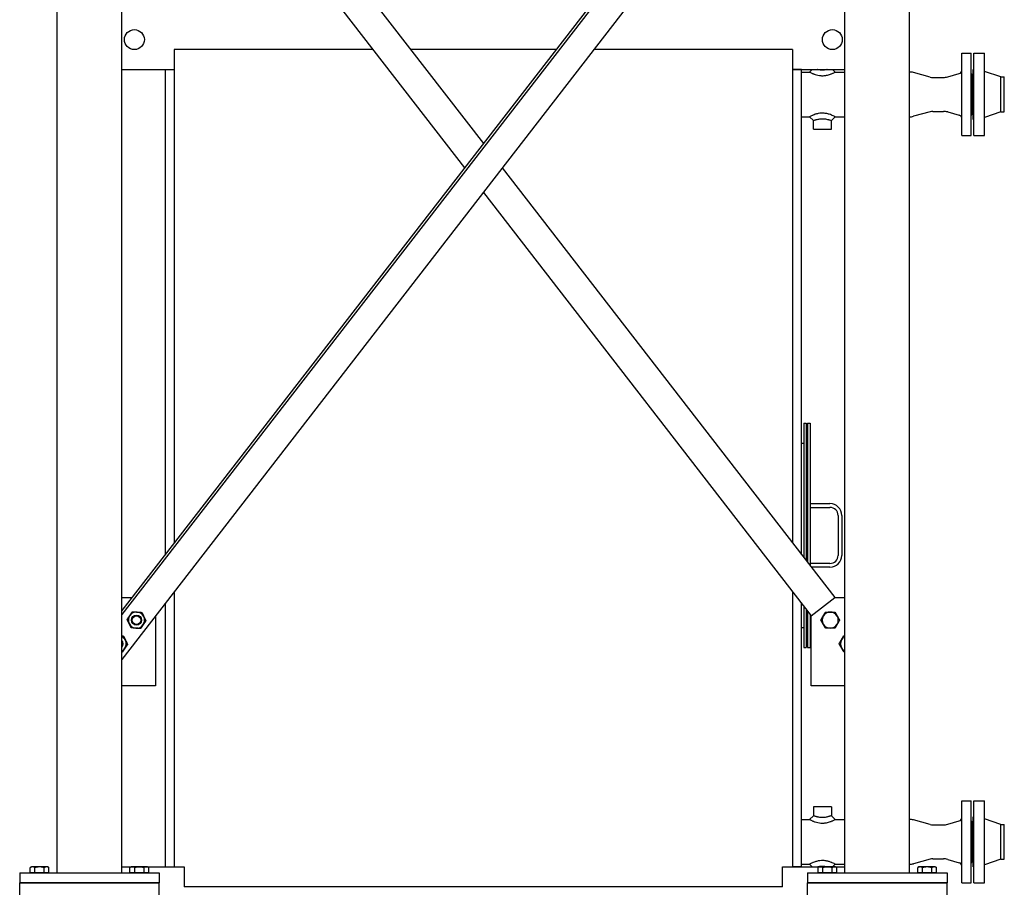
# Model space of a CAD drawing. Header units: inches. Extents: x 36 to 1719, y -84 to 1122.
# Tile 446 of 550: x 1473 to 1571, y 403 to 490. Entities that reach past the tile are written whole.
import ezdxf

# ---------------------------------------------------------------- set-up
doc = ezdxf.new("R2010")
doc.units = ezdxf.units.IN
doc.header["$LTSCALE"] = 48
doc.header["$MEASUREMENT"] = 0
doc.layers.add('Visible (ANSI)', color=7, linetype='Continuous', lineweight=30)

msp = doc.modelspace()

# ---------------------------------------------------------------- linework, layer by layer
at = {"layer": 'Visible (ANSI)'}
for p, q in [((1476.34812, 404.79693), (1476.34812, 531.03693)), ((1482.84812, 404.79693), (1482.84812, 531.03693)), ((1555.34812, 404.79693), (1555.34812, 531.03693)), ((1561.84812, 404.79693), (1561.84812, 531.03693)), ((1555.34812, 524.86081), (1482.84812, 431.1362)), ((1555.34812, 524.45221), (1482.84812, 430.72761)), ((1486.22062, 520.501), (1519.09812, 477.9985)), ((1555.34812, 519.95765), (1482.84812, 426.23305)), ((1483.8477, 518.66544), (1517.20172, 475.54693)), ((1488.09812, 487.42193), (1488.09812, 437.92316)), ((1508.0159, 487.42193), (1488.09812, 487.42193)), ((1526.38754, 487.42193), (1511.8087, 487.42193)), ((1550.09812, 487.42193), (1530.18034, 487.42193)), ((1550.09812, 487.42193), (1550.09812, 437.92316)), ((1567.09812, 487.04693), (1568.03562, 487.04693)), ((1567.09812, 478.79693), (1567.09812, 487.04693)), ((1568.03562, 478.79693), (1568.03562, 487.04693)), ((1568.28312, 487.04693), (1569.34312, 487.04693)), ((1568.28312, 478.79693), (1568.28312, 487.04693)), ((1569.34312, 478.79693), (1569.34312, 487.04693)), ((1482.84812, 485.42193), (1488.09812, 485.42193)), ((1487.17812, 485.42193), (1487.17812, 436.73382)), ((1487.17812, 485.42193), (1488.09812, 485.42193)), ((1550.09812, 485.42193), (1555.34812, 485.42193)), ((1551.01812, 485.42193), (1550.09812, 485.42193)), ((1551.01812, 436.73382), (1551.01812, 485.42193)), ((1551.01812, 485.17193), (1551.81687, 485.17193)), ((1551.81687, 485.17193), (1552.06687, 485.42193)), ((1554.12937, 485.42193), (1554.37937, 485.17193)), ((1554.37937, 485.17193), (1555.34812, 485.17193)), ((1563.90609, 484.66035), (1562.22991, 485.11879)), ((1565.66326, 484.68303), (1566.82648, 485.01658)), ((1568.03562, 484.98443), (1568.09812, 484.98443)), ((1568.09812, 480.85943), (1568.09812, 484.98443)), ((1568.22312, 485.42193), (1568.28312, 485.42193)), ((1568.22312, 480.42193), (1568.22312, 485.42193)), ((1571.00312, 484.67193), (1569.34312, 485.23193)), ((1564.1699, 484.62493), (1565.24981, 484.62493)), ((1571.00312, 484.67193), (1571.34312, 484.67193)), ((1571.00312, 481.17193), (1571.00312, 484.67193)), ((1571.34312, 481.17193), (1571.34312, 484.67193)), ((1563.90609, 481.1835), (1562.22991, 480.72507)), ((1564.1699, 481.21893), (1565.24981, 481.21893)), ((1565.66326, 481.16082), (1566.82648, 480.82727)), ((1571.00312, 481.17193), (1569.34312, 480.61193)), ((1571.00312, 481.17193), (1571.34312, 481.17193)), ((1551.01812, 480.67193), (1551.81687, 480.67193)), ((1552.19187, 480.29693), (1551.81687, 480.67193)), ((1552.19187, 479.42193), (1552.19187, 480.29693)), ((1554.37937, 480.67193), (1554.00437, 480.29693)), ((1554.00437, 479.42193), (1554.00437, 480.29693)), ((1554.37937, 480.67193), (1555.34812, 480.67193)), ((1568.03562, 480.85943), (1568.09812, 480.85943)), ((1568.22312, 480.42193), (1568.28312, 480.42193)), ((1552.19187, 479.42193), (1554.00437, 479.42193)), ((1567.09812, 478.79693), (1568.03562, 478.79693)), ((1568.28312, 478.79693), (1569.34312, 478.79693)), ((1520.99452, 475.54693), (1554.34854, 432.42841)), ((1519.09812, 473.09535), (1551.97562, 430.59286)), ((1551.23262, 449.92193), (1551.23262, 436.45653)), ((1551.23262, 449.92193), (1551.48262, 449.92193)), ((1551.48262, 449.92193), (1551.48262, 436.13334)), ((1551.60762, 449.92193), (1551.60762, 435.97174)), ((1551.60762, 449.92193), (1551.85762, 449.92193)), ((1551.85762, 449.92193), (1551.85762, 435.64856)), ((1551.01812, 447.92193), (1551.23262, 447.92193)), ((1551.85762, 441.85943), (1553.85762, 441.85943)), ((1551.85762, 441.48443), (1553.85762, 441.48443)), ((1554.67012, 440.67193), (1554.67012, 436.67193)), ((1555.04512, 440.67193), (1555.04512, 436.67193)), ((1553.85762, 435.85943), (1551.85762, 435.85943)), ((1553.85762, 435.48443), (1551.98458, 435.48443)), ((1488.09812, 433.02), (1488.09812, 405.42193)), ((1550.09812, 433.02), (1550.09812, 405.42193)), ((1482.84812, 432.42841), (1483.8477, 432.42841)), ((1487.17812, 431.83067), (1487.17812, 405.42193)), ((1551.01812, 405.42193), (1551.01812, 431.83067)), ((1551.23262, 431.55337), (1551.23262, 427.42193)), ((1551.97562, 430.59286), (1554.34854, 432.42841)), ((1554.34854, 432.42841), (1555.34812, 432.42841)), ((1486.22062, 430.59286), (1486.22062, 423.59286)), ((1551.48262, 431.23019), (1551.48262, 427.42193)), ((1551.60762, 431.06859), (1551.60762, 427.42193)), ((1551.85762, 430.7454), (1551.85762, 427.42193)), ((1551.97562, 423.59286), (1551.97562, 430.59286)), ((1551.01812, 429.42193), (1551.23262, 429.42193)), ((1551.23262, 427.42193), (1551.48262, 427.42193)), ((1551.60762, 427.42193), (1551.85762, 427.42193)), ((1486.22062, 423.59286), (1482.84812, 423.59286)), ((1555.34812, 423.59286), (1551.97562, 423.59286)), ((1567.09812, 412.04693), (1568.03562, 412.04693)), ((1567.09812, 403.79693), (1567.09812, 412.04693)), ((1568.03562, 403.79693), (1568.03562, 412.04693)), ((1568.28312, 412.04693), (1569.34312, 412.04693)), ((1568.28312, 403.79693), (1568.28312, 412.04693)), ((1569.34312, 403.79693), (1569.34312, 412.04693)), ((1552.19187, 411.42193), (1552.19187, 410.54693)), ((1554.00437, 411.42193), (1552.19187, 411.42193)), ((1554.00437, 411.42193), (1554.00437, 410.54693)), ((1551.01812, 410.17193), (1551.81687, 410.17193)), ((1551.81687, 410.17193), (1552.19187, 410.54693)), ((1554.00437, 410.54693), (1554.37937, 410.17193)), ((1554.37937, 410.17193), (1555.34812, 410.17193)), ((1563.90609, 409.66035), (1562.22991, 410.11879)), ((1565.66326, 409.68303), (1566.82648, 410.01658)), ((1568.03562, 409.98443), (1568.09812, 409.98443)), ((1568.09812, 405.85943), (1568.09812, 409.98443)), ((1568.22312, 410.42193), (1568.28312, 410.42193)), ((1568.22312, 405.42193), (1568.22312, 410.42193)), ((1571.00312, 409.67193), (1569.34312, 410.23193)), ((1564.1699, 409.62493), (1565.24981, 409.62493)), ((1571.00312, 409.67193), (1571.34312, 409.67193)), ((1571.00312, 406.17193), (1571.00312, 409.67193)), ((1571.34312, 406.17193), (1571.34312, 409.67193)), ((1563.90609, 406.1835), (1562.22991, 405.72507)), ((1564.1699, 406.21893), (1565.24981, 406.21893)), ((1565.66326, 406.16082), (1566.82648, 405.82727)), ((1568.03562, 405.85943), (1568.09812, 405.85943)), ((1571.00312, 406.17193), (1569.34312, 405.61193)), ((1571.00312, 406.17193), (1571.34312, 406.17193)), ((1473.78562, 405.40631), (1473.65993, 405.33374)), ((1473.65993, 404.82193), (1473.65993, 405.33374)), ((1473.89447, 405.40631), (1473.78562, 405.40631)), ((1474.59812, 405.40631), (1473.89447, 405.40631)), ((1474.12902, 404.82193), (1474.12902, 405.33374)), ((1475.30177, 405.40631), (1474.59812, 405.40631)), ((1475.06722, 404.82193), (1475.06722, 405.33374)), ((1475.41062, 405.40631), (1475.30177, 405.40631)), ((1475.41062, 405.40631), (1475.53631, 405.33374)), ((1475.53631, 404.82193), (1475.53631, 405.33374)), ((1482.84812, 405.42193), (1488.09812, 405.42193)), ((1483.78562, 405.40631), (1483.65993, 405.33374)), ((1483.65993, 404.82193), (1483.65993, 405.33374)), ((1483.89447, 405.40631), (1483.78562, 405.40631)), ((1484.59812, 405.40631), (1483.89447, 405.40631)), ((1484.12902, 404.82193), (1484.12902, 405.33374)), ((1485.30177, 405.40631), (1484.59812, 405.40631)), ((1485.06722, 404.82193), (1485.06722, 405.33374)), ((1485.41062, 405.40631), (1485.30177, 405.40631)), ((1485.41062, 405.40631), (1485.53631, 405.33374)), ((1485.53631, 404.82193), (1485.53631, 405.33374)), ((1487.17812, 405.42193), (1488.09812, 405.42193)), ((1488.09812, 405.42193), (1489.09812, 405.42193)), ((1489.09812, 405.42193), (1489.09812, 403.42193)), ((1549.09812, 403.42193), (1549.09812, 405.42193)), ((1549.09812, 405.42193), (1550.09812, 405.42193)), ((1551.01812, 405.42193), (1550.09812, 405.42193)), ((1550.09812, 405.42193), (1555.34812, 405.42193)), ((1551.01812, 405.67193), (1551.81687, 405.67193)), ((1552.06687, 405.42193), (1551.81687, 405.67193)), ((1552.78562, 405.40631), (1552.65993, 405.33374)), ((1552.65993, 404.82193), (1552.65993, 405.33374)), ((1552.89447, 405.40631), (1552.78562, 405.40631)), ((1553.59812, 405.40631), (1552.89447, 405.40631)), ((1553.12902, 404.82193), (1553.12902, 405.33374)), ((1554.30177, 405.40631), (1553.59812, 405.40631)), ((1554.06722, 404.82193), (1554.06722, 405.33374)), ((1554.37937, 405.67193), (1554.12937, 405.42193)), ((1554.41062, 405.40631), (1554.30177, 405.40631)), ((1554.37937, 405.67193), (1555.34812, 405.67193)), ((1554.41062, 405.40631), (1554.53631, 405.33374)), ((1554.53631, 404.82193), (1554.53631, 405.33374)), ((1562.78562, 405.40631), (1562.65993, 405.33374)), ((1562.65993, 404.82193), (1562.65993, 405.33374)), ((1562.89447, 405.40631), (1562.78562, 405.40631)), ((1563.59812, 405.40631), (1562.89447, 405.40631)), ((1563.12902, 404.82193), (1563.12902, 405.33374)), ((1564.30177, 405.40631), (1563.59812, 405.40631)), ((1564.06722, 404.82193), (1564.06722, 405.33374)), ((1564.41062, 405.40631), (1564.30177, 405.40631)), ((1564.41062, 405.40631), (1564.53631, 405.33374)), ((1564.53631, 404.82193), (1564.53631, 405.33374)), ((1568.22312, 405.42193), (1568.28312, 405.42193)), ((1472.59812, 404.79693), (1472.59812, 403.79693)), ((1472.59812, 404.79693), (1486.59812, 404.79693)), ((1474.12902, 404.82193), (1473.65993, 404.82193)), ((1473.86687, 404.82193), (1473.86687, 404.79693)), ((1475.06722, 404.82193), (1474.12902, 404.82193)), ((1475.53631, 404.82193), (1475.06722, 404.82193)), ((1475.32937, 404.82193), (1475.32937, 404.79693)), ((1484.12902, 404.82193), (1483.65993, 404.82193)), ((1483.86687, 404.82193), (1483.86687, 404.79693)), ((1485.06722, 404.82193), (1484.12902, 404.82193)), ((1485.53631, 404.82193), (1485.06722, 404.82193)), ((1485.32937, 404.82193), (1485.32937, 404.79693)), ((1486.59812, 404.79693), (1486.59812, 403.79693)), ((1551.59812, 404.79693), (1551.59812, 403.79693)), ((1551.59812, 404.79693), (1565.59812, 404.79693)), ((1553.12902, 404.82193), (1552.65993, 404.82193)), ((1552.86687, 404.82193), (1552.86687, 404.79693)), ((1554.06722, 404.82193), (1553.12902, 404.82193)), ((1554.53631, 404.82193), (1554.06722, 404.82193)), ((1554.32937, 404.82193), (1554.32937, 404.79693)), ((1563.12902, 404.82193), (1562.65993, 404.82193)), ((1562.86687, 404.82193), (1562.86687, 404.79693)), ((1564.06722, 404.82193), (1563.12902, 404.82193)), ((1564.53631, 404.82193), (1564.06722, 404.82193)), ((1564.32937, 404.82193), (1564.32937, 404.79693)), ((1565.59812, 404.79693), (1565.59812, 403.79693)), ((1472.59812, 403.79693), (1486.59812, 403.79693)), ((1472.59812, 402.54693), (1472.59812, 403.79693)), ((1486.59812, 403.79693), (1472.59812, 403.79693)), ((1486.59812, 402.54693), (1486.59812, 403.79693)), ((1549.09812, 403.42193), (1489.09812, 403.42193)), ((1551.59812, 403.79693), (1565.59812, 403.79693)), ((1551.59812, 402.54693), (1551.59812, 403.79693)), ((1565.59812, 403.79693), (1551.59812, 403.79693)), ((1565.59812, 402.54693), (1565.59812, 403.79693)), ((1567.09812, 403.79693), (1568.03562, 403.79693)), ((1568.28312, 403.79693), (1569.34312, 403.79693))]:
    msp.add_line(p, q, dxfattribs=at)
for centre, radius in [((1484.09812, 488.42193), 1), ((1554.09812, 488.42193), 1), ((1484.31413, 430.17121), 0.50016), ((1484.31413, 430.17121), 0.5), ((1484.31413, 430.17121), 0.42331)]:
    msp.add_circle(centre, radius, dxfattribs=at)
for centre, radius, start, end in [((1561.83419, 483.67193), 1.5, 74.7036805, 89.4680529), ((1566.72312, 485.37706), 0.375, 286, 0), ((1564.1699, 485.62493), 1, 254.7036805, 270), ((1565.24981, 486.12493), 1.5, 270, 286), ((1564.1699, 480.21893), 1, 90, 105.2963195), ((1565.24981, 479.71893), 1.5, 74, 90), ((1561.83419, 482.17193), 1.5, 270.5319471, 285.2963195), ((1566.72312, 480.4668), 0.375, 0, 74), ((1553.85762, 440.67193), 1.1875, 0, 90), ((1553.85762, 440.67193), 0.8125, 0, 90), ((1553.85762, 436.67193), 1.1875, 270, 0), ((1553.85762, 436.67193), 0.8125, 270, 0), ((1484.31413, 430.17121), 0.8125, 145.9239415, 205.9239415), ((1484.31413, 430.17121), 0.8125, 85.9239415, 145.9239415), ((1484.31413, 430.17121), 0.8125, 25.9239415, 85.9239415), ((1553.88211, 430.17121), 0.8125, 150, 210), ((1553.88211, 430.17121), 0.8125, 90, 150), ((1553.88211, 430.17121), 0.8125, 30, 90), ((1553.88211, 430.17121), 0.8125, 330, 30), ((1484.31413, 430.17121), 0.8125, 205.9239415, 265.9239415), ((1484.31413, 430.17121), 0.8125, 265.9239415, 325.9239415), ((1484.31413, 430.17121), 0.8125, 325.9239415, 25.9239415), ((1553.88211, 430.17121), 0.8125, 210, 270), ((1553.88211, 430.17121), 0.8125, 270, 330), ((1482.47857, 427.7983), 0.8125, 26.1051473, 62.9461879), ((1482.47857, 427.7983), 0.50016, 317.6344177, 42.3655823), ((1482.47857, 427.7983), 0.5, 317.6543029, 42.3456971), ((1482.47857, 427.7983), 0.42332, 330.8072239, 29.1927761), ((1482.47857, 427.7983), 0.8125, 326.1051473, 26.1051473), ((1555.71767, 427.7983), 0.8125, 150, 210), ((1555.71767, 427.7983), 0.8125, 117.0538121, 150), ((1482.47857, 427.7983), 0.8125, 297.0538121, 326.1051473), ((1555.71767, 427.7983), 0.8125, 210, 242.9461879), ((1561.83419, 408.67193), 1.5, 74.7036805, 89.4680529), ((1566.72312, 410.37706), 0.375, 286, 0), ((1564.1699, 410.62493), 1, 254.7036805, 270), ((1565.24981, 411.12493), 1.5, 270, 286), ((1564.1699, 405.21893), 1, 90, 105.2963195), ((1565.24981, 404.71893), 1.5, 74, 90), ((1561.83419, 407.17193), 1.5, 270.5319471, 285.2963195), ((1566.72312, 405.4668), 0.375, 0, 74)]:
    msp.add_arc(centre, radius, start, end, dxfattribs=at)
for points, knots in [([(1551.81687, 485.17193), (1551.81687, 485.17193), (1551.82477, 485.16739), (1551.85754, 485.14906), (1551.88239, 485.1353), (1551.94734, 485.10102), (1551.98747, 485.08051), (1552.0656, 485.04324), (1552.10055, 485.02725), (1552.173, 484.99596), (1552.2099, 484.98081), (1552.29073, 484.94989), (1552.33423, 484.93433), (1552.46195, 484.89283), (1552.55197, 484.8681), (1552.74334, 484.82884), (1552.84486, 484.81452), (1552.99722, 484.80396), (1553.04812, 484.80223), (1553.15404, 484.80223), (1553.21108, 484.8044), (1553.38155, 484.81762), (1553.49466, 484.83557), (1553.67904, 484.87764), (1553.75394, 484.89902), (1553.87639, 484.93918), (1553.92636, 484.95749), (1554.01091, 484.9908), (1554.04678, 485.0059), (1554.11575, 485.03636), (1554.14821, 485.05148), (1554.22991, 485.09098), (1554.2735, 485.11379), (1554.34116, 485.15022), (1554.36377, 485.16307), (1554.37747, 485.17084), (1554.37937, 485.17193), (1554.37937, 485.17193)], [-10.53620947, -10.53620947, -10.53620947, -10.53620947, -10.09742969, -10.09742969, -9.65864991, -9.65864991, -9.21987013, -9.21987013, -8.91402858, -8.91402858, -8.62064719, -8.62064719, -8.3272658, -8.3272658, -7.80934495, -7.80934495, -7.28680588, -7.28680588, -7.02413965, -7.02413965, -6.73038552, -6.73038552, -6.1456643, -6.1456643, -5.70642662, -5.70642662, -5.36339235, -5.36339235, -5.07134153, -5.07134153, -4.77929071, -4.77929071, -4.26949959, -4.26949959, -3.72862879, -3.72862879, -3.51206982, -3.51206982, -3.51206982, -3.51206982]), ([(1553.59068, 485.42193), (1553.57494, 485.41807), (1553.55895, 485.41429), (1553.49402, 485.39953), (1553.44365, 485.38947), (1553.32636, 485.37036), (1553.2594, 485.36277), (1553.16181, 485.35724), (1553.12965, 485.35635), (1553.06993, 485.35635), (1553.04123, 485.35706), (1552.95428, 485.36147), (1552.89479, 485.36748), (1552.77564, 485.38503), (1552.71594, 485.39652), (1552.64049, 485.41353), (1552.62287, 485.41769), (1552.60556, 485.42193)], [5.56070868, 5.56070868, 5.56070868, 5.56070868, 5.70642662, 5.70642662, 6.1456643, 6.1456643, 6.73038552, 6.73038552, 7.02413965, 7.02413965, 7.28680588, 7.28680588, 7.80934495, 7.80934495, 8.3272658, 8.3272658, 8.48757062, 8.48757062, 8.48757062, 8.48757062]), ([(1553.09812, 481.04163), (1553.06617, 481.04163), (1553.03385, 481.04092), (1552.89288, 481.0347), (1552.78289, 481.02143), (1552.5723, 480.98121), (1552.47192, 480.95421), (1552.30985, 480.90165), (1552.24439, 480.87696), (1552.16268, 480.84343), (1552.13917, 480.8334), (1552.0486, 480.79345), (1551.98859, 480.76393), (1551.89566, 480.71592), (1551.86172, 480.69713), (1551.82477, 480.67647), (1551.81687, 480.67193), (1551.81687, 480.67193)], [-14.0482793, -14.0482793, -14.0482793, -14.0482793, -13.88041818, -13.88041818, -13.31955091, -13.31955091, -12.74821712, -12.74821712, -12.2913286, -12.2913286, -12.09985794, -12.09985794, -11.52555668, -11.52555668, -10.97498925, -10.97498925, -10.53620947, -10.53620947, -10.53620947, -10.53620947]), ([(1554.37937, 480.67193), (1554.37937, 480.67193), (1554.37316, 480.67549), (1554.34161, 480.6932), (1554.30885, 480.71146), (1554.2151, 480.76024), (1554.15206, 480.79149), (1554.05733, 480.83329), (1554.0337, 480.84337), (1553.94431, 480.88005), (1553.8691, 480.90814), (1553.68767, 480.96466), (1553.57825, 480.9921), (1553.34379, 481.0311), (1553.21844, 481.04163), (1553.09812, 481.04163)], [-3.51206982, -3.51206982, -3.51206982, -3.51206982, -3.1223982, -3.1223982, -2.55823604, -2.55823604, -1.94948186, -1.94948186, -1.7569507, -1.7569507, -1.24025512, -1.24025512, -0.63207034, -0.63207034, 0, 0, 0, 0]), ([(1552.19187, 480.29693), (1552.19187, 480.29693), (1552.19953, 480.29959), (1552.23463, 480.31158), (1552.26663, 480.32246), (1552.35022, 480.34966), (1552.40245, 480.36611), (1552.47637, 480.3876), (1552.4952, 480.39293), (1552.55934, 480.41055), (1552.6085, 480.42313), (1552.72294, 480.44889), (1552.789, 480.46134), (1552.91849, 480.47914), (1552.982, 480.48463), (1553.06188, 480.48722), (1553.0801, 480.48751), (1553.09812, 480.48751)], [10.53620947, 10.53620947, 10.53620947, 10.53620947, 10.97498925, 10.97498925, 11.52555668, 11.52555668, 12.09985794, 12.09985794, 12.2913286, 12.2913286, 12.74821712, 12.74821712, 13.31955091, 13.31955091, 13.88041818, 13.88041818, 14.0482793, 14.0482793, 14.0482793, 14.0482793]), ([(1553.09812, 480.48751), (1553.16596, 480.48751), (1553.23677, 480.48325), (1553.37809, 480.46625), (1553.4486, 480.45383), (1553.57481, 480.42642), (1553.63099, 480.41218), (1553.70114, 480.3929), (1553.72008, 480.38754), (1553.79741, 480.36505), (1553.85253, 480.3476), (1553.93725, 480.3199), (1553.9683, 480.30931), (1553.99836, 480.29901), (1554.00437, 480.29693), (1554.00437, 480.29693)], [0, 0, 0, 0, 0.63207034, 0.63207034, 1.24025512, 1.24025512, 1.7569507, 1.7569507, 1.94948186, 1.94948186, 2.55823604, 2.55823604, 3.1223982, 3.1223982, 3.51206982, 3.51206982, 3.51206982, 3.51206982]), ([(1551.81687, 410.17193), (1551.81687, 410.17193), (1551.82477, 410.16739), (1551.85754, 410.14906), (1551.88239, 410.1353), (1551.94734, 410.10102), (1551.98747, 410.08051), (1552.0656, 410.04324), (1552.10055, 410.02725), (1552.173, 409.99596), (1552.2099, 409.98081), (1552.29073, 409.94989), (1552.33423, 409.93433), (1552.46195, 409.89283), (1552.55197, 409.8681), (1552.74334, 409.82884), (1552.84486, 409.81452), (1552.99722, 409.80396), (1553.04812, 409.80223), (1553.15404, 409.80223), (1553.21108, 409.8044), (1553.38155, 409.81762), (1553.49466, 409.83557), (1553.67904, 409.87764), (1553.75394, 409.89902), (1553.87639, 409.93918), (1553.92636, 409.95749), (1554.01091, 409.9908), (1554.04678, 410.0059), (1554.11575, 410.03636), (1554.14821, 410.05148), (1554.22991, 410.09098), (1554.2735, 410.11379), (1554.34116, 410.15022), (1554.36377, 410.16307), (1554.37747, 410.17084), (1554.37937, 410.17193), (1554.37937, 410.17193)], [-10.53620947, -10.53620947, -10.53620947, -10.53620947, -10.09742969, -10.09742969, -9.65864991, -9.65864991, -9.21987013, -9.21987013, -8.91402858, -8.91402858, -8.62064719, -8.62064719, -8.3272658, -8.3272658, -7.80934495, -7.80934495, -7.28680588, -7.28680588, -7.02413965, -7.02413965, -6.73038552, -6.73038552, -6.1456643, -6.1456643, -5.70642662, -5.70642662, -5.36339235, -5.36339235, -5.07134153, -5.07134153, -4.77929071, -4.77929071, -4.26949959, -4.26949959, -3.72862879, -3.72862879, -3.51206982, -3.51206982, -3.51206982, -3.51206982]), ([(1554.00437, 410.54693), (1554.00437, 410.54693), (1554.00254, 410.54629), (1553.98939, 410.54176), (1553.96765, 410.53426), (1553.90506, 410.51335), (1553.86554, 410.50038), (1553.79512, 410.47847), (1553.76778, 410.4702), (1553.71145, 410.4538), (1553.68293, 410.44581), (1553.61793, 410.42853), (1553.58085, 410.41926), (1553.49402, 410.39953), (1553.44365, 410.38947), (1553.32636, 410.37036), (1553.2594, 410.36277), (1553.16181, 410.35724), (1553.12965, 410.35635), (1553.06993, 410.35635), (1553.04123, 410.35706), (1552.95428, 410.36147), (1552.89479, 410.36748), (1552.77564, 410.38503), (1552.71594, 410.39652), (1552.62569, 410.41687), (1552.59376, 410.42469), (1552.5325, 410.44058), (1552.50354, 410.44853), (1552.4451, 410.46525), (1552.41598, 410.47395), (1552.3492, 410.49453), (1552.31338, 410.50611), (1552.25411, 410.52566), (1552.23067, 410.53363), (1552.19953, 410.54427), (1552.19187, 410.54693), (1552.19187, 410.54693)], [3.51206982, 3.51206982, 3.51206982, 3.51206982, 3.72862879, 3.72862879, 4.26949959, 4.26949959, 4.77929071, 4.77929071, 5.07134153, 5.07134153, 5.36339235, 5.36339235, 5.70642662, 5.70642662, 6.1456643, 6.1456643, 6.73038552, 6.73038552, 7.02413965, 7.02413965, 7.28680588, 7.28680588, 7.80934495, 7.80934495, 8.3272658, 8.3272658, 8.62064719, 8.62064719, 8.91402858, 8.91402858, 9.21987013, 9.21987013, 9.65864991, 9.65864991, 10.09742969, 10.09742969, 10.53620947, 10.53620947, 10.53620947, 10.53620947]), ([(1553.09812, 406.04163), (1553.06617, 406.04163), (1553.03385, 406.04092), (1552.89288, 406.0347), (1552.78289, 406.02143), (1552.5723, 405.98121), (1552.47192, 405.95421), (1552.30985, 405.90165), (1552.24439, 405.87696), (1552.16268, 405.84343), (1552.13917, 405.8334), (1552.0486, 405.79345), (1551.98859, 405.76393), (1551.89566, 405.71592), (1551.86172, 405.69713), (1551.82477, 405.67647), (1551.81687, 405.67193), (1551.81687, 405.67193)], [-14.0482793, -14.0482793, -14.0482793, -14.0482793, -13.88041818, -13.88041818, -13.31955091, -13.31955091, -12.74821712, -12.74821712, -12.2913286, -12.2913286, -12.09985794, -12.09985794, -11.52555668, -11.52555668, -10.97498925, -10.97498925, -10.53620947, -10.53620947, -10.53620947, -10.53620947]), ([(1554.37937, 405.67193), (1554.37937, 405.67193), (1554.37316, 405.67549), (1554.34161, 405.6932), (1554.30885, 405.71146), (1554.2151, 405.76024), (1554.15206, 405.79149), (1554.05733, 405.83329), (1554.0337, 405.84337), (1553.94431, 405.88005), (1553.8691, 405.90814), (1553.68767, 405.96466), (1553.57825, 405.9921), (1553.34379, 406.0311), (1553.21844, 406.04163), (1553.09812, 406.04163)], [-3.51206982, -3.51206982, -3.51206982, -3.51206982, -3.1223982, -3.1223982, -2.55823604, -2.55823604, -1.94948186, -1.94948186, -1.7569507, -1.7569507, -1.24025512, -1.24025512, -0.63207034, -0.63207034, 0, 0, 0, 0]), ([(1552.60555, 405.42192), (1552.6232, 405.42625), (1552.64117, 405.43049), (1552.72294, 405.44889), (1552.789, 405.46134), (1552.91849, 405.47914), (1552.982, 405.48463), (1553.06188, 405.48722), (1553.0801, 405.48751), (1553.09812, 405.48751)], [12.58484833, 12.58484833, 12.58484833, 12.58484833, 12.74821712, 12.74821712, 13.31955091, 13.31955091, 13.88041818, 13.88041818, 14.0482793, 14.0482793, 14.0482793, 14.0482793]), ([(1553.09812, 405.48751), (1553.16596, 405.48751), (1553.23677, 405.48325), (1553.37809, 405.46625), (1553.4486, 405.45383), (1553.54188, 405.43357), (1553.56658, 405.42783), (1553.59069, 405.42192)], [0, 0, 0, 0, 0.63207034, 0.63207034, 1.24025512, 1.24025512, 1.46343097, 1.46343097, 1.46343097, 1.46343097])]:
    msp.add_open_spline(points, degree=3, knots=knots, dxfattribs=at)
for points, weights in [([(1483.37831, 430.2379), (1483.51916, 430.44613), (1483.64114, 430.62645)], [1, 1.0379548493, 1]), ([(1483.64114, 430.62645), (1483.76312, 430.80678), (1483.90397, 431.015)], [1, 1.0379548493, 1]), ([(1483.90397, 431.015), (1484.15472, 430.99713), (1484.37188, 430.98166)], [1, 1.0379548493, 1]), ([(1484.37188, 430.98166), (1484.58904, 430.96618), (1484.83979, 430.94832)], [1, 1.0379548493, 1]), ([(1484.83979, 430.94832), (1484.94969, 430.72222), (1485.04487, 430.52642)], [1, 1.0379548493, 1]), ([(1552.94392, 430.17121), (1553.06961, 430.38892), (1553.17847, 430.57746)], [1, 1.0379548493, 1]), ([(1553.17847, 430.57746), (1553.28732, 430.76601), (1553.41302, 430.98371)], [1, 1.0379548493, 1]), ([(1553.41302, 430.98371), (1553.6644, 430.98371), (1553.88211, 430.98371)], [1, 1.0379548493, 1]), ([(1553.88211, 430.98371), (1554.09982, 430.98371), (1554.35121, 430.98371)], [1, 1.0379548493, 1]), ([(1554.35121, 430.98371), (1554.4769, 430.76601), (1554.58576, 430.57746)], [1, 1.0379548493, 1]), ([(1554.58576, 430.57746), (1554.69461, 430.38892), (1554.82031, 430.17121)], [1, 1.0379548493, 1]), ([(1483.58338, 429.81601), (1483.48821, 430.01181), (1483.37831, 430.2379)], [1, 1.0379548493, 1]), ([(1483.78846, 429.39411), (1483.67856, 429.62021), (1483.58338, 429.81601)], [1, 1.0379548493, 1]), ([(1484.98712, 429.71598), (1484.86514, 429.53565), (1484.72428, 429.32743)], [1, 1.0379548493, 1]), ([(1485.24995, 430.10453), (1485.1091, 429.8963), (1484.98712, 429.71598)], [1, 1.0379548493, 1]), ([(1485.04487, 430.52642), (1485.14005, 430.33062), (1485.24995, 430.10453)], [1, 1.0379548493, 1]), ([(1553.17847, 429.76496), (1553.06961, 429.95351), (1552.94392, 430.17121)], [1, 1.0379548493, 1]), ([(1553.41302, 429.35871), (1553.28732, 429.57642), (1553.17847, 429.76496)], [1, 1.0379548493, 1]), ([(1554.58576, 429.76496), (1554.4769, 429.57642), (1554.35121, 429.35871)], [1, 1.0379548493, 1]), ([(1554.82031, 430.17121), (1554.69461, 429.95351), (1554.58576, 429.76496)], [1, 1.0379548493, 1]), ([(1482.84812, 428.58752), (1482.92211, 428.58248), (1483.00178, 428.57706)], [1.01622556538, 1.0117508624, 1]), ([(1483.00178, 428.57706), (1483.11239, 428.35131), (1483.20819, 428.15581)], [1, 1.0379548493, 1]), ([(1484.25637, 429.36077), (1484.03922, 429.37624), (1483.78846, 429.39411)], [1, 1.0379548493, 1]), ([(1484.72428, 429.32743), (1484.47353, 429.34529), (1484.25637, 429.36077)], [1, 1.0379548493, 1]), ([(1553.88211, 429.35871), (1553.6644, 429.35871), (1553.41302, 429.35871)], [1, 1.0379548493, 1]), ([(1554.35121, 429.35871), (1554.09982, 429.35871), (1553.88211, 429.35871)], [1, 1.0379548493, 1]), ([(1555.01402, 428.20455), (1555.12288, 428.39309), (1555.24857, 428.6108)], [1, 1.0379548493, 1]), ([(1555.24857, 428.6108), (1555.29958, 428.6108), (1555.34812, 428.6108)], [1, 1.00747609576, 1.0120070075]), ([(1483.4146, 427.73457), (1483.27441, 427.5259), (1483.153, 427.34519)], [1, 1.0379548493, 1]), ([(1483.20819, 428.15581), (1483.30398, 427.96031), (1483.4146, 427.73457)], [1, 1.0379548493, 1]), ([(1554.77947, 427.7983), (1554.90517, 428.016), (1555.01402, 428.20455)], [1, 1.0379548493, 1]), ([(1555.01402, 427.39205), (1554.90517, 427.58059), (1554.77947, 427.7983)], [1, 1.0379548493, 1]), ([(1482.8914, 426.95581), (1482.86951, 426.9573), (1482.84812, 426.95876)], [1, 1.00320060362, 1.00586141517]), ([(1483.153, 427.34519), (1483.03159, 427.16448), (1482.8914, 426.95581)], [1, 1.0379548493, 1]), ([(1555.24857, 426.9858), (1555.12288, 427.2035), (1555.01402, 427.39205)], [1, 1.0379548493, 1]), ([(1555.34812, 426.9858), (1555.29958, 426.9858), (1555.24857, 426.9858)], [1.0120070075, 1.00747609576, 1]), ([(1473.89447, 405.40631), (1473.78562, 405.40631), (1473.65993, 405.33374)], [1, 1.0379548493, 1]), ([(1474.12902, 405.33374), (1474.00333, 405.40631), (1473.89447, 405.40631)], [1, 1.0379548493, 1]), ([(1474.59812, 405.40631), (1474.38041, 405.40631), (1474.12902, 405.33374)], [1, 1.0379548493, 1]), ([(1475.06722, 405.33374), (1474.81583, 405.40631), (1474.59812, 405.40631)], [1, 1.0379548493, 1]), ([(1475.30177, 405.40631), (1475.19291, 405.40631), (1475.06722, 405.33374)], [1, 1.0379548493, 1]), ([(1475.53631, 405.33374), (1475.41062, 405.40631), (1475.30177, 405.40631)], [1, 1.0379548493, 1]), ([(1483.89447, 405.40631), (1483.78562, 405.40631), (1483.65993, 405.33374)], [1, 1.0379548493, 1]), ([(1484.12902, 405.33374), (1484.00333, 405.40631), (1483.89447, 405.40631)], [1, 1.0379548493, 1]), ([(1484.59812, 405.40631), (1484.38041, 405.40631), (1484.12902, 405.33374)], [1, 1.0379548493, 1]), ([(1485.06722, 405.33374), (1484.81583, 405.40631), (1484.59812, 405.40631)], [1, 1.0379548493, 1]), ([(1485.30177, 405.40631), (1485.19291, 405.40631), (1485.06722, 405.33374)], [1, 1.0379548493, 1]), ([(1485.53631, 405.33374), (1485.41062, 405.40631), (1485.30177, 405.40631)], [1, 1.0379548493, 1]), ([(1552.89447, 405.40631), (1552.78562, 405.40631), (1552.65993, 405.33374)], [1, 1.0379548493, 1]), ([(1553.12902, 405.33374), (1553.00333, 405.40631), (1552.89447, 405.40631)], [1, 1.0379548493, 1]), ([(1553.59812, 405.40631), (1553.38041, 405.40631), (1553.12902, 405.33374)], [1, 1.0379548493, 1]), ([(1554.06722, 405.33374), (1553.81583, 405.40631), (1553.59812, 405.40631)], [1, 1.0379548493, 1]), ([(1554.30177, 405.40631), (1554.19291, 405.40631), (1554.06722, 405.33374)], [1, 1.0379548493, 1]), ([(1554.53631, 405.33374), (1554.41062, 405.40631), (1554.30177, 405.40631)], [1, 1.0379548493, 1]), ([(1562.89447, 405.40631), (1562.78562, 405.40631), (1562.65993, 405.33374)], [1, 1.0379548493, 1]), ([(1563.12902, 405.33374), (1563.00333, 405.40631), (1562.89447, 405.40631)], [1, 1.0379548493, 1]), ([(1563.59812, 405.40631), (1563.38041, 405.40631), (1563.12902, 405.33374)], [1, 1.0379548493, 1]), ([(1564.06722, 405.33374), (1563.81583, 405.40631), (1563.59812, 405.40631)], [1, 1.0379548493, 1]), ([(1564.30177, 405.40631), (1564.19291, 405.40631), (1564.06722, 405.33374)], [1, 1.0379548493, 1]), ([(1564.53631, 405.33374), (1564.41062, 405.40631), (1564.30177, 405.40631)], [1, 1.0379548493, 1])]:
    msp.add_rational_spline(points, weights, degree=2, dxfattribs=at)

doc.saveas('drawing.dxf')
